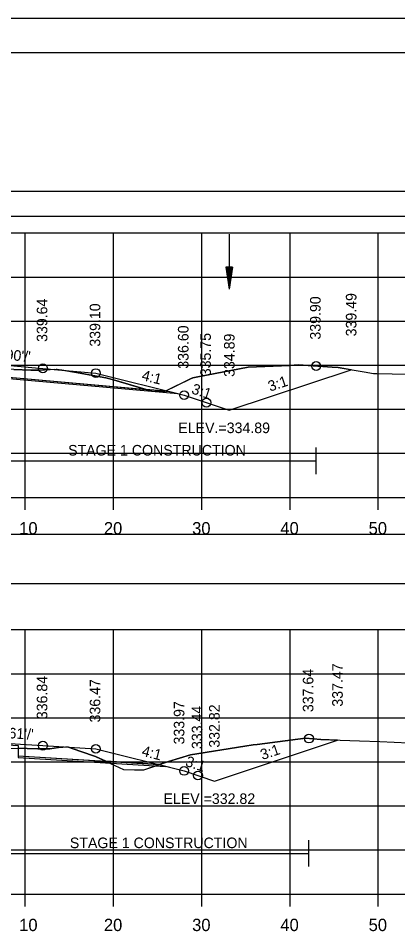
# Model space of a CAD drawing. Extents: x 1376273 to 1384221, y 378927 to 384592.
# Drawn here: x 1377067 to 1377110, y 380008.2 to 380111.8 of the extents above; entities that cross this region are included whole.
import ezdxf

# ---------------------------------------------------------------- set-up
doc = ezdxf.new("R2010")
doc.units = 0
for name, color, linetype in [('R_Alt Surface', 7, 'Continuous'), ('R_Axis', 7, 'Continuous'), ('R_Axis Annot', 7, 'Continuous'), ('R_Border', 7, 'Continuous'), ('R_Border Notes', 7, 'Continuous'), ('R_Dimension', 7, 'Continuous'), ('R_Exist Surface', 7, 'Continuous'), ('R_Fin Surface', 7, 'Continuous'), ('R_Grid', 7, 'Continuous'), ('R_No Plot', 7, 'Continuous'), ('R_Water', 7, 'Continuous'), ('R_Xsect Elev', 7, 'Continuous'), ('R_Xsect Slope', 7, 'Continuous'), ('T_Detection Zones', 7, 'Continuous')]:
    doc.layers.add(name, color=color, linetype=linetype)

msp = doc.modelspace()

# ---------------------------------------------------------------- linework, layer by layer
at = {"layer": 'R_Alt Surface'}
for points in [[(1377031.56, 380072.76), (1377044.79, 380073.03), (1377044.8, 380074.2), (1377057.77, 380073.03), (1377065.49, 380072.33), (1377065.5, 380071.17), (1377084.15, 380069.48)], [(1377031.62, 380029.12), (1377046.4, 380029.42), (1377046.41, 380030.58), (1377057.77, 380029.89), (1377066.97, 380029.32), (1377066.98, 380028.16), (1377082.86, 380027.17)]]:
    msp.add_lwpolyline(points, dxfattribs=at)
at = {"layer": 'R_Axis'}
for p, q in [((1376907.77, 380057.48), (1377207.77, 380057.48)), ((1377067.77, 380056.08), (1377067.77, 380057.48)), ((1377077.77, 380056.08), (1377077.77, 380057.48)), ((1377087.77, 380056.08), (1377087.77, 380057.48)), ((1377097.77, 380056.08), (1377097.77, 380057.48)), ((1377107.77, 380056.08), (1377107.77, 380057.48)), ((1376907.77, 380012.48), (1377207.77, 380012.48)), ((1377067.77, 380011.08), (1377067.77, 380012.48)), ((1377077.77, 380011.08), (1377077.77, 380012.48)), ((1377087.77, 380011.08), (1377087.77, 380012.48)), ((1377097.77, 380011.08), (1377097.77, 380012.48)), ((1377107.77, 380011.08), (1377107.77, 380012.48))]:
    msp.add_line(p, q, dxfattribs=at)
at = {"layer": 'R_Axis Annot'}
for points in [[(1376907.2, 380089.38), (1377209.01, 380089.38), (1377209.01, 380092.2), (1376907.2, 380092.2)], [(1376907.2, 380047.73), (1377209.01, 380047.73), (1377209.01, 380053.26), (1376907.2, 380053.26)]]:
    msp.add_lwpolyline(points, close=True, dxfattribs=at)
at = {"layer": 'R_Border'}
msp.add_line((1376899.77, 380107.94), (1377215.95, 380107.94), dxfattribs=at)
at = {"layer": 'R_Dimension'}
for p, q in [((1377100.74, 380060.13), (1377100.74, 380063.13)), ((1377012.06, 380061.63), (1377100.74, 380061.63)), ((1377099.92, 380015.59), (1377099.92, 380018.59)), ((1377008.86, 380017.09), (1377099.92, 380017.09))]:
    msp.add_line(p, q, dxfattribs=at)
at = {"layer": 'R_Exist Surface'}
for points in [[(1377066.49, 380071.99), (1377068.39, 380071.93), (1377069.26, 380071.9), (1377071.26, 380072.01), (1377071.4, 380072.01), (1377073.36, 380071.67), (1377076.9, 380071.06), (1377077.76, 380070.83), (1377082.06, 380069.55), (1377083.3, 380069.5), (1377083.56, 380069.49), (1377086.51, 380070.93), (1377086.76, 380071.05), (1377087.33, 380071.15), (1377093.03, 380072.24), (1377097.76, 380072.46), (1377098.71, 380072.5), (1377100.39, 380072.4), (1377102.53, 380072.27), (1377103.21, 380072.23), (1377106.18, 380071.71), (1377107.23, 380071.52), (1377107.6, 380071.53), (1377112.77, 380071.41)], [(1377063.72, 380029.08), (1377067.97, 380029), (1377069.19, 380028.97), (1377070.56, 380028.95), (1377071.55, 380029.09), (1377072.54, 380029.18), (1377074.07, 380028.66), (1377075.71, 380028.09), (1377077.42, 380027.3), (1377078.89, 380026.62), (1377080.15, 380026.57), (1377081.22, 380026.57), (1377083.99, 380027.52), (1377086.5, 380028.28), (1377092.64, 380029.25), (1377093.59, 380029.41), (1377094.06, 380029.46), (1377099.53, 380030.15), (1377101.27, 380030.03), (1377105.66, 380029.86), (1377107.96, 380029.77), (1377111.18, 380029.63)]]:
    msp.add_lwpolyline(points, dxfattribs=at)
at = {"layer": 'R_Fin Surface'}
for points in [[(1377012.06, 380071.75), (1377020.07, 380069.08), (1377029.77, 380072.32), (1377030.85, 380072.59), (1377039.77, 380074.82), (1377045.77, 380074.28), (1377057.77, 380073.2), (1377069.77, 380072.12), (1377075.77, 380071.58), (1377085.77, 380069.08), (1377090.89, 380067.37), (1377090.89, 380067.37), (1377104.7, 380071.97)], [(1377008.86, 380029.55), (1377020.65, 380025.62), (1377029.77, 380028.66), (1377030.91, 380028.94), (1377039.77, 380031.16), (1377045.77, 380030.79), (1377057.77, 380030.05), (1377069.77, 380029.32), (1377075.77, 380028.95), (1377085.47, 380026.52), (1377085.77, 380026.45), (1377089.2, 380025.3), (1377103.15, 380029.95)]]:
    msp.add_lwpolyline(points, dxfattribs=at)
at = {"layer": 'R_Grid'}
for p, q in [((1376907.77, 380087.48), (1377207.77, 380087.48)), ((1376907.77, 380087.48), (1377207.77, 380087.48)), ((1377067.77, 380057.48), (1377067.77, 380087.48)), ((1377067.77, 380057.48), (1377067.77, 380087.48)), ((1377077.77, 380057.48), (1377077.77, 380087.48)), ((1377077.77, 380057.48), (1377077.77, 380087.48)), ((1377087.77, 380057.48), (1377087.77, 380087.48)), ((1377087.77, 380057.48), (1377087.77, 380087.48)), ((1377097.77, 380057.48), (1377097.77, 380087.48)), ((1377097.77, 380057.48), (1377097.77, 380087.48)), ((1377107.77, 380057.48), (1377107.77, 380087.48)), ((1377107.77, 380057.48), (1377107.77, 380087.48)), ((1376907.77, 380082.48), (1377207.77, 380082.48)), ((1376907.77, 380082.48), (1377207.77, 380082.48)), ((1376907.77, 380077.48), (1377207.77, 380077.48)), ((1376907.77, 380077.48), (1377207.77, 380077.48)), ((1376907.77, 380072.48), (1377207.77, 380072.48)), ((1376907.77, 380072.48), (1377207.77, 380072.48)), ((1376907.77, 380067.48), (1377207.77, 380067.48)), ((1376907.77, 380067.48), (1377207.77, 380067.48)), ((1376907.77, 380062.48), (1377207.77, 380062.48)), ((1376907.77, 380062.48), (1377207.77, 380062.48)), ((1376907.77, 380057.48), (1377207.77, 380057.48)), ((1376907.77, 380057.48), (1377207.77, 380057.48)), ((1376907.77, 380042.48), (1377207.77, 380042.48)), ((1376907.77, 380042.48), (1377207.77, 380042.48)), ((1377067.77, 380012.48), (1377067.77, 380042.48)), ((1377067.77, 380012.48), (1377067.77, 380042.48)), ((1377077.77, 380012.48), (1377077.77, 380042.48)), ((1377077.77, 380012.48), (1377077.77, 380042.48)), ((1377087.77, 380012.48), (1377087.77, 380042.48)), ((1377087.77, 380012.48), (1377087.77, 380042.48)), ((1377097.77, 380012.48), (1377097.77, 380042.48)), ((1377097.77, 380012.48), (1377097.77, 380042.48)), ((1377107.77, 380012.48), (1377107.77, 380042.48)), ((1377107.77, 380012.48), (1377107.77, 380042.48)), ((1376907.77, 380037.48), (1377207.77, 380037.48)), ((1376907.77, 380037.48), (1377207.77, 380037.48)), ((1376907.77, 380032.48), (1377207.77, 380032.48)), ((1376907.77, 380032.48), (1377207.77, 380032.48)), ((1376907.77, 380027.48), (1377207.77, 380027.48)), ((1376907.77, 380027.48), (1377207.77, 380027.48)), ((1376907.77, 380022.48), (1377207.77, 380022.48)), ((1376907.77, 380022.48), (1377207.77, 380022.48)), ((1376907.77, 380017.48), (1377207.77, 380017.48)), ((1376907.77, 380017.48), (1377207.77, 380017.48)), ((1376907.77, 380012.48), (1377207.77, 380012.48)), ((1376907.77, 380012.48), (1377207.77, 380012.48))]:
    msp.add_line(p, q, dxfattribs=at)
at = {"layer": 'R_No Plot'}
msp.add_line((1376887.37, 380111.83), (1377220.7, 380111.83), dxfattribs=at)
for points in [[(1376887.36, 380111.83), (1377220.7, 380111.83), (1377220.7, 379898.5), (1376887.36, 379898.5)], [(1377133.69, 380107.94), (1377133.69, 380098.06), (1377169.42, 380098.06), (1377169.42, 380095.14), (1377192.62, 380095.14), (1377192.62, 380070.81), (1377215.95, 380070.81), (1377215.95, 379902.48), (1376899.77, 379902.48), (1376899.77, 380107.94)]]:
    msp.add_lwpolyline(points, close=True, dxfattribs=at)
for points in [[(1377030.86, 380072.59), (1377044.79, 380072.87), (1377044.8, 380074.2), (1377057.77, 380073.03), (1377065.49, 380072.33), (1377065.5, 380071), (1377085.06, 380069.25)], [(1377030.91, 380028.94), (1377046.4, 380029.25), (1377046.41, 380030.58), (1377057.77, 380029.89), (1377066.97, 380029.32), (1377066.98, 380027.99), (1377083.67, 380026.97)]]:
    msp.add_lwpolyline(points, dxfattribs=at)
for centre in [(1377100.74, 380072.38), (1377100.74, 380072.38), (1377069.77, 380072.12), (1377069.77, 380072.12), (1377075.77, 380071.58), (1377075.77, 380071.58), (1377085.77, 380069.08), (1377085.77, 380069.08), (1377088.3, 380068.23), (1377088.3, 380068.23), (1377088.3, 380068.23), (1377088.3, 380068.23), (1377099.92, 380030.12), (1377099.92, 380030.12), (1377069.77, 380029.32), (1377069.77, 380029.32), (1377075.77, 380028.95), (1377075.77, 380028.95), (1377085.77, 380026.45), (1377085.77, 380026.45), (1377087.34, 380025.93), (1377087.34, 380025.93), (1377087.34, 380025.93), (1377087.34, 380025.93)]:
    msp.add_circle(centre, 0.5, dxfattribs=at)
at = {"layer": 'R_Water'}
for p, q in [((1377090.89, 380087.36), (1377090.89, 380081.11)), ((1377090.51, 380083.61), (1377090.89, 380081.11)), ((1377091.26, 380083.61), (1377090.51, 380083.61)), ((1377090.58, 380083.61), (1377090.89, 380081.53)), ((1377090.64, 380083.61), (1377090.89, 380081.96)), ((1377090.7, 380083.61), (1377090.89, 380082.37)), ((1377090.77, 380083.61), (1377090.89, 380082.8)), ((1377090.83, 380083.61), (1377090.89, 380083.22)), ((1377091.26, 380083.61), (1377090.89, 380081.11)), ((1377091.01, 380083.61), (1377090.89, 380082.8)), ((1377091.14, 380083.61), (1377090.89, 380081.96)), ((1377091.2, 380083.61), (1377090.89, 380081.53)), ((1377091.07, 380083.61), (1377090.89, 380082.37)), ((1377090.95, 380083.61), (1377090.89, 380083.22))]:
    msp.add_line(p, q, dxfattribs=at)
at = {"layer": 'T_Detection Zones'}
for p, q in [((1377071.92, 380071.92), (1377071.05, 380072)), ((1377065.5, 380071.17), (1377081.47, 380069.72)), ((1377083.63, 380069.53), (1377081.47, 380069.72)), ((1377066.98, 380029.02), (1377066.98, 380028.16)), ((1377072.66, 380029.14), (1377072.32, 380029.16)), ((1377066.98, 380028.16), (1377076.9, 380027.54)), ((1377082.86, 380027.17), (1377076.9, 380027.54)), ((1377082.94, 380027.16), (1377082.86, 380027.17)), ((1377082.94, 380027.16), (1377085.47, 380026.52))]:
    msp.add_line(p, q, dxfattribs=at)
for points in [[(1377071.05, 380072), (1377069.26, 380071.9), (1377068.39, 380071.93), (1377066.49, 380071.99), (1377065.49, 380072.01)], [(1377081.47, 380069.72), (1377077.76, 380070.83), (1377076.9, 380071.06), (1377073.36, 380071.67), (1377071.92, 380071.92)], [(1377104.7, 380071.97), (1377103.21, 380072.23), (1377102.53, 380072.27), (1377100.39, 380072.4), (1377098.71, 380072.5), (1377097.76, 380072.46), (1377093.03, 380072.24), (1377087.33, 380071.15), (1377086.76, 380071.05), (1377086.51, 380070.93), (1377083.74, 380069.58)], [(1377085.77, 380069.08), (1377090.89, 380067.37), (1377104.7, 380071.97)], [(1377081.47, 380069.72), (1377082.06, 380069.55), (1377083.3, 380069.5), (1377083.56, 380069.49), (1377083.63, 380069.53)], [(1377083.74, 380069.58), (1377084.15, 380069.48), (1377085.77, 380069.08)], [(1377103.15, 380029.95), (1377101.27, 380030.03), (1377099.53, 380030.15), (1377094.06, 380029.46), (1377093.59, 380029.41), (1377092.64, 380029.25), (1377086.5, 380028.28), (1377083.99, 380027.52), (1377082.94, 380027.16)], [(1377085.47, 380026.52), (1377085.77, 380026.45), (1377089.2, 380025.3), (1377103.15, 380029.95)], [(1377072.32, 380029.16), (1377071.55, 380029.09), (1377070.56, 380028.95), (1377069.19, 380028.97), (1377067.97, 380029), (1377066.98, 380029.02)], [(1377076.9, 380027.54), (1377075.71, 380028.09), (1377074.07, 380028.66), (1377072.66, 380029.14)], [(1377076.9, 380027.54), (1377077.42, 380027.3), (1377078.89, 380026.62), (1377080.15, 380026.57), (1377081.22, 380026.57), (1377082.94, 380027.16)]]:
    msp.add_lwpolyline(points, dxfattribs=at)

# ---------------------------------------------------------------- texts
at = {"layer": 'R_Axis Annot'}
for s, p in [('10', (1377067.08, 380053.28)), ('20', (1377076.68, 380053.28)), ('30', (1377086.68, 380053.28)), ('40', (1377096.68, 380053.28)), ('50', (1377106.68, 380053.28)), ('10', (1377067.08, 380008.28)), ('20', (1377076.68, 380008.28)), ('30', (1377086.68, 380008.28)), ('40', (1377096.68, 380008.28)), ('50', (1377106.68, 380008.28))]:
    msp.add_text(s, height=1.4, dxfattribs=at).set_placement(p)
at = {"layer": 'R_Border Notes'}
for s, p in [('ELEV.=334.89', (1377085.11, 380064.77)), ('ELEV.=332.82', (1377083.43, 380022.7))]:
    msp.add_text(s, height=1.2, dxfattribs=at).set_placement(p)
at = {"layer": 'R_Dimension'}
for p in [(1377072.62, 380062.23), (1377072.82, 380017.69)]:
    msp.add_text('STAGE 1 CONSTRUCTION', height=1.2, dxfattribs=at).set_placement(p)
at = {"layer": 'R_No Plot'}
for s, p in [('339.90', (1377101.24, 380075.38)), ('335.75', (1377088.8, 380071.23)), ('337.64', (1377100.42, 380033.12)), ('333.44', (1377087.84, 380028.93))]:
    msp.add_text(s, height=1.2, rotation=90, dxfattribs=at).set_placement(p)
at = {"layer": 'R_Xsect Elev'}
for s, p in [('339.49', (1377105.3, 380075.75)), ('339.64', (1377070.27, 380075.12)), ('339.10', (1377076.27, 380074.58)), ('336.60', (1377086.27, 380072.08)), ('334.89', (1377091.49, 380071.15)), ('337.47', (1377103.75, 380033.74)), ('336.84', (1377070.27, 380032.32)), ('336.47', (1377076.27, 380031.95)), ('333.97', (1377085.8, 380029.45)), ('332.82', (1377089.8, 380029.09))]:
    msp.add_text(s, height=1.2, rotation=90, dxfattribs=at).set_placement(p)
at = {"layer": 'R_Xsect Slope'}
for s, rotation, p in [("0.090'/'", 354.8572, (1377063.27, 380073.3)), ('4:1', 345.9638, (1377080.89, 380070.81)), ('3:1', 18.4349, (1377095.51, 380069.47)), ('3:1', 341.5651, (1377086.52, 380069.3)), ("0.061'/'", 356.4848, (1377063.61, 380030.3)), ('3:1', 18.4349, (1377094.64, 380027.68)), ('4:1', 345.9638, (1377080.89, 380028.18)), ('3:1', 341.5651, (1377085.83, 380027.04))]:
    msp.add_text(s, height=1.2, rotation=rotation, dxfattribs=at).set_placement(p)

doc.saveas('drawing.dxf')
